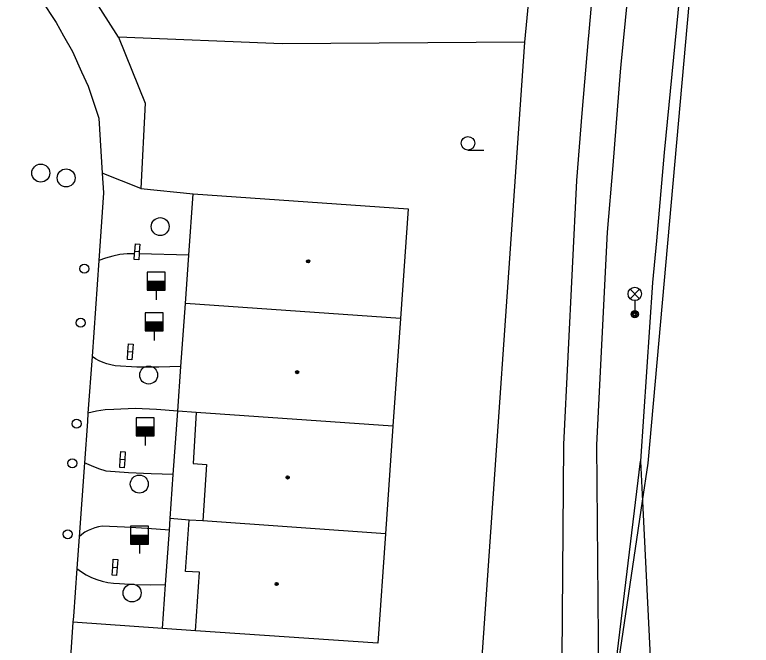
# Model space of a CAD drawing. Extents: x -595546 to -593986, y -1160845 to -1159202.
# Drawn here: x -594713.54 to -594672.57, y -1160222.45 to -1160187.36 of the extents above; entities that cross this region are included whole.
import ezdxf

# ---------------------------------------------------------------- set-up
doc = ezdxf.new("R2010")
doc.units = 0
for name, color, linetype in [('Level 27', 7, 'Continuous'), ('Level 28', 7, 'Continuous'), ('Level 33', 7, 'Continuous'), ('Level 36', 7, 'Continuous'), ('Level 39', 7, 'Continuous'), ('plynovod - povrch.  znaky - PRIS skut. velikost', 7, 'Continuous'), ('silnoproud - povrch.  znaky a  RIS  skut. velikost', 7, 'Continuous'), ('Specificka linie pasportu komunikaci', 7, 'Continuous'), ('TM - budovy zdene_ betonove - NP', 7, 'Continuous'), ('TM - budovy zdene_ betonove - VP', 7, 'Continuous'), ('TM - komunikace - VP', 7, 'Continuous'), ('TM - letecke snimky - pomocna linie', 7, 'Continuous')]:
    doc.layers.add(name, color=color, linetype=linetype)

msp = doc.modelspace()

# ---------------------------------------------------------------- linework, layer by layer
at = {"layer": 'Level 27'}
for centre in [(-594712.09, -1160196.17), (-594710.68, -1160196.44), (-594705.45, -1160199.15), (-594706.09, -1160207.41), (-594706.61, -1160213.48), (-594707.01, -1160219.54)]:
    msp.add_circle(centre, 0.5, dxfattribs=at)
at = {"layer": 'Level 28'}
for p, q in [((-594706.18, -1160202.19), (-594705.18, -1160202.19)), ((-594706.18, -1160202.24), (-594705.18, -1160202.24)), ((-594706.18, -1160202.29), (-594705.18, -1160202.29)), ((-594706.18, -1160202.34), (-594705.18, -1160202.34)), ((-594706.18, -1160202.39), (-594705.18, -1160202.39)), ((-594706.18, -1160202.44), (-594705.18, -1160202.44)), ((-594706.18, -1160202.49), (-594705.18, -1160202.49)), ((-594706.18, -1160202.54), (-594705.18, -1160202.54)), ((-594706.18, -1160202.59), (-594705.18, -1160202.59)), ((-594706.18, -1160202.64), (-594705.18, -1160202.64)), ((-594705.68, -1160202.69), (-594705.68, -1160203.22)), ((-594706.29, -1160204.45), (-594705.29, -1160204.45)), ((-594706.29, -1160204.5), (-594705.29, -1160204.5)), ((-594706.29, -1160204.55), (-594705.29, -1160204.55)), ((-594706.29, -1160204.6), (-594705.29, -1160204.6)), ((-594706.29, -1160204.65), (-594705.29, -1160204.65)), ((-594706.29, -1160204.7), (-594705.29, -1160204.7)), ((-594706.29, -1160204.75), (-594705.29, -1160204.75)), ((-594706.29, -1160204.8), (-594705.29, -1160204.8)), ((-594706.29, -1160204.85), (-594705.29, -1160204.85)), ((-594706.29, -1160204.9), (-594705.29, -1160204.9)), ((-594705.79, -1160204.95), (-594705.79, -1160205.48)), ((-594706.78, -1160210.3), (-594705.78, -1160210.3)), ((-594706.78, -1160210.35), (-594705.78, -1160210.35)), ((-594706.78, -1160210.4), (-594705.78, -1160210.4)), ((-594706.78, -1160210.45), (-594705.78, -1160210.45)), ((-594706.78, -1160210.5), (-594705.78, -1160210.5)), ((-594706.78, -1160210.55), (-594705.78, -1160210.55)), ((-594706.78, -1160210.6), (-594705.78, -1160210.6)), ((-594706.78, -1160210.65), (-594705.78, -1160210.65)), ((-594706.78, -1160210.7), (-594705.78, -1160210.7)), ((-594706.78, -1160210.75), (-594705.78, -1160210.75)), ((-594706.28, -1160210.8), (-594706.28, -1160211.33)), ((-594707.1, -1160216.32), (-594706.1, -1160216.32)), ((-594707.1, -1160216.37), (-594706.1, -1160216.37)), ((-594707.1, -1160216.42), (-594706.1, -1160216.42)), ((-594707.1, -1160216.47), (-594706.1, -1160216.47)), ((-594707.1, -1160216.52), (-594706.1, -1160216.52)), ((-594707.1, -1160216.57), (-594706.1, -1160216.57)), ((-594707.1, -1160216.62), (-594706.1, -1160216.62)), ((-594707.1, -1160216.67), (-594706.1, -1160216.67)), ((-594707.1, -1160216.72), (-594706.1, -1160216.72)), ((-594707.1, -1160216.77), (-594706.1, -1160216.77)), ((-594706.6, -1160216.82), (-594706.6, -1160217.35))]:
    msp.add_line(p, q, dxfattribs=at)
for points in [[(-594706.18, -1160202.69), (-594705.18, -1160202.69), (-594705.18, -1160201.69), (-594706.18, -1160201.69)], [(-594706.29, -1160204.95), (-594705.29, -1160204.95), (-594705.29, -1160203.95), (-594706.29, -1160203.95)], [(-594706.78, -1160210.8), (-594705.78, -1160210.8), (-594705.78, -1160209.8), (-594706.78, -1160209.8)], [(-594707.1, -1160216.82), (-594706.1, -1160216.82), (-594706.1, -1160215.82), (-594707.1, -1160215.82)]]:
    msp.add_lwpolyline(points, close=True, dxfattribs=at)
for centre in [(-594709.67, -1160201.49), (-594709.87, -1160204.5), (-594710.1, -1160210.12), (-594710.34, -1160212.32), (-594710.59, -1160216.27)]:
    msp.add_circle(centre, 0.25, dxfattribs=at)
at = {"layer": 'Level 33'}
for p, q in [((-594679.315, -1160203.16), (-594678.785, -1160202.63)), ((-594679.315, -1160202.63), (-594678.785, -1160203.16)), ((-594679.05, -1160203.27), (-594679.05, -1160204.02))]:
    msp.add_line(p, q, dxfattribs=at)
for centre, radius in [((-594679.05, -1160202.895), 0.375), ((-594679.05, -1160204.02), 0.2), ((-594679.05, -1160204.02), 0.145), ((-594679.05, -1160204.02), 0.0876)]:
    msp.add_circle(centre, radius, dxfattribs=at)
at = {"layer": 'Level 36'}
msp.add_line((-594688.33, -1160194.885), (-594687.455, -1160194.885), dxfattribs=at)
msp.add_circle((-594688.33, -1160194.51), 0.375, dxfattribs=at)
at = {"layer": 'Level 39'}
for centre, radius in [((-594697.22, -1160201.08), 0.09), ((-594697.22, -1160201.08), 0.0398), ((-594697.83, -1160207.25), 0.09), ((-594697.83, -1160207.25), 0.0398), ((-594698.36, -1160213.11), 0.09), ((-594698.36, -1160213.11), 0.0398), ((-594698.97, -1160219.04), 0.09), ((-594698.97, -1160219.04), 0.0398)]:
    msp.add_circle(centre, radius, dxfattribs=at)
at = {"layer": 'plynovod - povrch.  znaky - PRIS skut. velikost'}
for points in [[(-594706.86, -1160200.54), (-594706.83, -1160200.1)], [(-594706.83, -1160200.1), (-594706.58, -1160200.12), (-594706.61, -1160200.56)], [(-594706.61, -1160200.56), (-594706.86, -1160200.54)], [(-594707.24, -1160206.11), (-594707.21, -1160205.67)], [(-594707.21, -1160205.67), (-594706.96, -1160205.69), (-594706.99, -1160206.13)], [(-594706.99, -1160206.13), (-594707.24, -1160206.11)], [(-594707.67, -1160212.11), (-594707.64, -1160211.67)], [(-594707.64, -1160211.67), (-594707.39, -1160211.69), (-594707.42, -1160212.13)], [(-594707.42, -1160212.13), (-594707.67, -1160212.11)], [(-594708.09, -1160218.1), (-594708.06, -1160217.66)], [(-594708.06, -1160217.66), (-594707.81, -1160217.68), (-594707.84, -1160218.12)]]:
    msp.add_lwpolyline(points, dxfattribs=at)
at = {"layer": 'silnoproud - povrch.  znaky a  RIS  skut. velikost'}
for points in [[(-594706.62, -1160200.66), (-594706.64, -1160201), (-594706.89, -1160200.98), (-594706.87, -1160200.67)], [(-594706.87, -1160200.67), (-594706.86, -1160200.54)], [(-594706.61, -1160200.56), (-594706.62, -1160200.66)], [(-594706.99, -1160206.13), (-594707.02, -1160206.57), (-594707.27, -1160206.55), (-594707.24, -1160206.11)], [(-594707.42, -1160212.13), (-594707.45, -1160212.57), (-594707.7, -1160212.55), (-594707.67, -1160212.11)], [(-594707.84, -1160218.12), (-594707.87, -1160218.56), (-594708.12, -1160218.54), (-594708.09, -1160218.1)], [(-594708.09, -1160218.1), (-594707.84, -1160218.12)]]:
    msp.add_lwpolyline(points, dxfattribs=at)
at = {"layer": 'Specificka linie pasportu komunikaci'}
for points in [[(-594676.12, -1160181.86), (-594676.13, -1160181.93), (-594677.42, -1160195.02), (-594677.85, -1160199.94)], [(-594677.85, -1160199.94), (-594678.06, -1160202.26), (-594678.73, -1160212.21)], [(-594680.69, -1160228.48), (-594678.73, -1160212.21)], [(-594678.73, -1160212.21), (-594678.62, -1160214.43)], [(-594678.62, -1160214.43), (-594677.88, -1160229.5)]]:
    msp.add_lwpolyline(points, dxfattribs=at)
at = {"layer": 'TM - budovy zdene_ betonove - NP'}
for points in [[(-594703.45, -1160209.49), (-594703.61, -1160212.33), (-594702.87, -1160212.38), (-594703.08, -1160215.53)], [(-594703.48, -1160221.64), (-594703.27, -1160218.39), (-594704.04, -1160218.34), (-594703.84, -1160215.48)]]:
    msp.add_lwpolyline(points, dxfattribs=at)
at = {"layer": 'TM - budovy zdene_ betonove - VP'}
for points in [[(-594703.86, -1160200.74), (-594703.62, -1160197.32)], [(-594703.62, -1160197.32), (-594691.65, -1160198.16)], [(-594691.65, -1160198.16), (-594692.08, -1160204.27)], [(-594704.05, -1160203.43), (-594703.86, -1160200.74)], [(-594704.3, -1160206.93), (-594704.05, -1160203.43)], [(-594692.08, -1160204.27), (-594704.05, -1160203.43)], [(-594692.08, -1160204.27), (-594692.5, -1160210.25)], [(-594704.47, -1160209.42), (-594704.3, -1160206.93)], [(-594704.72, -1160212.95), (-594704.47, -1160209.42)], [(-594703.45, -1160209.49), (-594704.47, -1160209.42)], [(-594692.5, -1160210.25), (-594703.45, -1160209.49)], [(-594692.5, -1160210.25), (-594692.92, -1160216.24)], [(-594704.89, -1160215.4), (-594704.72, -1160212.95)], [(-594704.93, -1160216.04), (-594704.89, -1160215.4)], [(-594703.84, -1160215.48), (-594704.89, -1160215.4)], [(-594703.08, -1160215.53), (-594703.84, -1160215.48)], [(-594692.92, -1160216.24), (-594703.08, -1160215.53)], [(-594705.15, -1160219.06), (-594704.93, -1160216.04)], [(-594692.92, -1160216.24), (-594693.35, -1160222.34)], [(-594705.32, -1160221.51), (-594705.15, -1160219.06)], [(-594703.48, -1160221.64), (-594705.32, -1160221.51)], [(-594693.35, -1160222.34), (-594703.48, -1160221.64)]]:
    msp.add_lwpolyline(points, dxfattribs=at)
at = {"layer": 'TM - komunikace - VP'}
for points in [[(-594678.62, -1160214.43), (-594678.31, -1160212.31), (-594675.32, -1160178.89), (-594668.98, -1160123.03)], [(-594713.54, -1160183.28), (-594713.37, -1160184.02), (-594713.15, -1160184.71), (-594712.85, -1160185.32), (-594712.56, -1160185.89), (-594712.21, -1160186.39), (-594711.91, -1160186.77), (-594711.56, -1160187.29), (-594711.24, -1160187.79), (-594710.82, -1160188.53), (-594710.32, -1160189.41), (-594709.82, -1160190.53), (-594709.45, -1160191.33), (-594709.12, -1160192.33), (-594708.86, -1160193.11)], [(-594708.86, -1160193.11), (-594708.67, -1160196.179)], [(-594708.67, -1160196.179), (-594708.6, -1160197.26), (-594708.87, -1160201.04)], [(-594708.87, -1160201.04), (-594709.24, -1160206.37)], [(-594709.24, -1160206.37), (-594709.47, -1160209.54)], [(-594709.47, -1160209.54), (-594709.5, -1160210), (-594709.66, -1160212.29)], [(-594709.66, -1160212.29), (-594709.96, -1160216.41)], [(-594680.69, -1160228.48), (-594678.62, -1160214.43)], [(-594709.96, -1160216.41), (-594710.09, -1160218.18)], [(-594710.09, -1160218.18), (-594710.28, -1160220.85), (-594710.3, -1160221.17)], [(-594710.3, -1160221.17), (-594710.55, -1160224.77)]]:
    msp.add_lwpolyline(points, dxfattribs=at)
at = {"layer": 'TM - letecke snimky - pomocna linie'}
for points in [[(-594677.56, -1160272.87), (-594678.04, -1160270.32), (-594678.05, -1160270.24), (-594680.18, -1160258.89), (-594680.93, -1160251.3), (-594680.92, -1160251.39), (-594681.16, -1160248.98), (-594682.31, -1160235.14), (-594683.11, -1160225.55), (-594683, -1160211.27), (-594682.28, -1160196.59), (-594681.98, -1160192.83), (-594681.62, -1160188.69), (-594681.6, -1160188.53), (-594681.3, -1160185.11), (-594680.63, -1160179.24), (-594679.54, -1160170.59)], [(-594685.16, -1160188.89), (-594683.91, -1160175.72)], [(-594680.56, -1160199.45), (-594680.26, -1160195.74), (-594679.84, -1160190.54), (-594679.8, -1160190.12), (-594679, -1160181.82), (-594679, -1160181.74)], [(-594707.76, -1160188.6), (-594711.74, -1160182.37)], [(-594707.76, -1160188.6), (-594706.28, -1160192.28), (-594706.53, -1160197.02)], [(-594685.16, -1160188.89), (-594698.66, -1160188.98), (-594707.76, -1160188.6)], [(-594687.7, -1160225.51), (-594685.16, -1160188.89)], [(-594706.53, -1160197.02), (-594708.67, -1160196.179)], [(-594706.53, -1160197.02), (-594703.62, -1160197.32)], [(-594680.69, -1160228.48), (-594681.05, -1160224.2), (-594681.16, -1160211.29), (-594680.56, -1160199.45)], [(-594706.87, -1160200.67), (-594707.28, -1160200.67), (-594707.69, -1160200.71), (-594708.09, -1160200.79), (-594708.49, -1160200.9), (-594708.87, -1160201.04)], [(-594703.86, -1160200.74), (-594706.62, -1160200.66)], [(-594707.96, -1160206.89), (-594708.19, -1160206.85), (-594708.41, -1160206.79), (-594708.63, -1160206.71), (-594708.84, -1160206.61), (-594709.05, -1160206.5), (-594709.24, -1160206.37)], [(-594704.3, -1160206.93), (-594705.52, -1160206.98), (-594706.74, -1160206.97), (-594707.96, -1160206.89)], [(-594708.02, -1160209.32), (-594708.51, -1160209.35), (-594708.99, -1160209.42), (-594709.47, -1160209.54)], [(-594704.47, -1160209.42), (-594705.65, -1160209.32), (-594706.84, -1160209.28), (-594708.02, -1160209.32)], [(-594708.45, -1160212.76), (-594708.86, -1160212.63), (-594709.27, -1160212.47), (-594709.66, -1160212.29)], [(-594704.72, -1160212.95), (-594705.96, -1160212.91), (-594707.21, -1160212.85), (-594708.45, -1160212.76)], [(-594708.68, -1160215.83), (-594708.88, -1160215.86), (-594709.08, -1160215.91), (-594709.27, -1160215.98), (-594709.46, -1160216.06), (-594709.64, -1160216.16), (-594709.8, -1160216.28), (-594709.96, -1160216.41)], [(-594704.93, -1160216.04), (-594706.18, -1160215.95), (-594707.43, -1160215.88), (-594708.68, -1160215.83)], [(-594710.09, -1160218.18), (-594709.83, -1160218.37), (-594709.56, -1160218.53), (-594709.27, -1160218.68), (-594708.97, -1160218.79), (-594708.67, -1160218.89), (-594708.36, -1160218.95), (-594708.04, -1160219), (-594707.72, -1160219.01)], [(-594707.72, -1160219.01), (-594706.86, -1160219.07), (-594706.01, -1160219.09), (-594705.15, -1160219.06)], [(-594705.32, -1160221.51), (-594710.3, -1160221.17)]]:
    msp.add_lwpolyline(points, dxfattribs=at)

doc.saveas('drawing.dxf')
